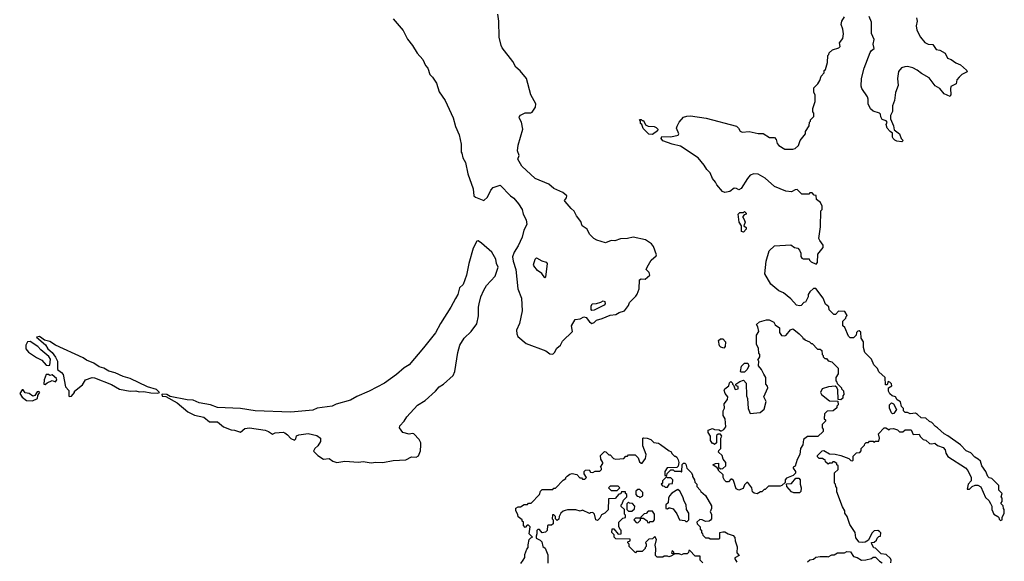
# Model space of a CAD drawing. Extents: x 1861455 to 2058065, y 200073 to 437907.
# Tile 519 of 574: x 1978093 to 1986668, y 423365 to 428077. Entities that reach past the tile are written whole.
import ezdxf

# ---------------------------------------------------------------- set-up
doc = ezdxf.new("R2010")
doc.units = 0

msp = doc.modelspace()

# ---------------------------------------------------------------- linework, layer by layer
at = {"layer": '0CON05XD'}
for points in [[(1981346.4, 428086.4), (1981433.6, 427983.6), (1981469.3, 427909.3), (1981515, 427852.5), (1981555.9, 427785.9), (1981605, 427732.5), (1981628.6, 427678.6), (1981646.7, 427655), (1981665, 427600), (1981688.8, 427578.8), (1981723.3, 427525), (1981745, 427450), (1981798.8, 427375), (1981868.8, 427225), (1981888.3, 427148.3), (1981920, 427075), (1981938.8, 426995), (1981936.7, 426925), (1981942.5, 426915), (1981953.3, 426875), (1981976.7, 426835), (1981996.7, 426735), (1982043.3, 426605), (1982047.5, 426545), (1982062.3, 426532.3), (1982135, 426503.3), (1982166.9, 426533.1), (1982195.8, 426594.2), (1982215, 426616.7), (1982277, 426637), (1982366.7, 426545), (1982395, 426526), (1982438, 426475), (1982468.8, 426425), (1982476.7, 426385), (1982504, 426335), (1982508.8, 426295), (1982482.5, 426247.5), (1982469.6, 426185), (1982435, 426110), (1982400, 426055), (1982386.2, 426015), (1982391.2, 425975), (1982414.2, 425905), (1982432.5, 425735), (1982464.2, 425655), (1982468.6, 425545), (1982445.7, 425434.3), (1982420, 425375), (1982421.2, 425345), (1982432.1, 425322.1), (1982505, 425260), (1982675, 425197.5), (1982709.4, 425169.4), (1982735, 425165.8), (1982749.7, 425180.3), (1982770.5, 425219.5), (1982802.5, 425245), (1982821.1, 425278.9), (1982906.2, 425365), (1982898.8, 425415), (1982931.2, 425468.8), (1982974.2, 425475.8), (1983005, 425492.5), (1983027.5, 425485), (1983055, 425450), (1983076.4, 425433.6), (1983096.4, 425443.6), (1983116.1, 425463.9), (1983165, 425476.2), (1983235, 425508), (1983285, 425511.2), (1983315, 425530), (1983360, 425545), (1983395, 425590), (1983403.9, 425616.1), (1983459.3, 425670.7), (1983470.7, 425689.3), (1983487, 425737), (1983490, 425815), (1983505, 425822.5), (1983539.5, 425820.5), (1983581.2, 425855), (1983575, 425877.5), (1983547.5, 425905), (1983557.5, 425925), (1983592.5, 425985), (1983635, 426022.5), (1983638.3, 426031.7), (1983613.3, 426105), (1983595, 426127.5), (1983541.7, 426161.7), (1983435, 426186), (1983385.9, 426174.1), (1983325, 426171.2), (1983275, 426153.3), (1983245, 426156.7), (1983195, 426136.2), (1983118.3, 426158.3), (1983094.2, 426174.2), (1983055, 426212.5), (1983033.9, 426253.9), (1982990, 426285), (1982980.7, 426320.7), (1982941.7, 426371.7), (1982922.3, 426412.3), (1982894.3, 426434.3), (1982843.3, 426495), (1982837.5, 426505), (1982853.6, 426526.4), (1982856.7, 426545), (1982822.5, 426575), (1982745, 426609.2), (1982700, 426645), (1982583.3, 426695), (1982465, 426803.3), (1982430, 426865), (1982442, 426895), (1982427.7, 426937.7), (1982433.6, 426986.4), (1982476, 427125), (1982462.5, 427185), (1982443.3, 427225), (1982446.7, 427235), (1982455, 427246.7), (1982495, 427266.2), (1982543, 427267), (1982555, 427272.5), (1982585, 427317.5), (1982589.2, 427345), (1982545, 427423.3), (1982505.6, 427565), (1982451.1, 427631.1), (1982413.3, 427665), (1982388.8, 427715), (1982293.9, 427833.9), (1982285, 427853.3), (1982267.5, 427925), (1982265.8, 428065), (1982255.7, 428125)], [(1986336.7, 424326.7), (1986285, 424377.5), (1986175, 424457.5), (1986143.6, 424473.6), (1986086.4, 424526.4), (1986067, 424537), (1986035, 424572.5), (1986015, 424580), (1985985, 424610), (1985943, 424613), (1985913, 424643), (1985895, 424652.5), (1985848.3, 424648.3), (1985825, 424660), (1985805, 424660), (1985790, 424675), (1985790, 424695), (1985773, 424713), (1985763, 424753), (1985735, 424770), (1985720, 424795), (1985690, 424805), (1985671.7, 424821.7), (1985660, 424845), (1985660, 424875), (1985688.3, 424891.7), (1985685, 424910), (1985670, 424925), (1985655, 424930), (1985648.3, 424901.7), (1985631.7, 424901.7), (1985630, 424965), (1985575, 425012.5), (1985563.6, 425043.6), (1985530, 425075), (1985510, 425125), (1985453, 425183), (1985440, 425225), (1985440, 425275), (1985420, 425305), (1985418.3, 425358.3), (1985405, 425370), (1985391.7, 425368.3), (1985380, 425355), (1985378.3, 425331.7), (1985355, 425310), (1985325, 425310), (1985310, 425325), (1985278.3, 425398.3), (1985260, 425415), (1985260, 425455), (1985288.3, 425481.7), (1985290, 425495), (1985300, 425505), (1985278.3, 425538.3), (1985225, 425540), (1985198.3, 425511.7), (1985181.7, 425511.7), (1985141.7, 425551.7), (1985138.3, 425578.3), (1985111.7, 425601.7), (1985090, 425655), (1985025, 425740), (1985005, 425740), (1984975, 425710), (1984960, 425685), (1984960, 425665), (1984935, 425620), (1984923, 425617), (1984898.3, 425591.7), (1984885, 425586.7), (1984857.5, 425595), (1984809.3, 425649.3), (1984745, 425700), (1984705, 425718), (1984633.8, 425775), (1984583.3, 425865), (1984594, 425975), (1984620, 426065), (1984665, 426110), (1984809.3, 426119.3), (1984840, 426095), (1984868.3, 426088.3), (1984885, 426072.5), (1984896.7, 426045), (1984897, 426017), (1984903.6, 426003.6), (1984915, 425997.5), (1984967, 425997), (1984970, 425985), (1984985, 425970), (1985028.3, 425951.7), (1985040, 425965), (1985043, 426037), (1985090, 426095), (1985090, 426115), (1985060, 426155), (1985052.5, 426175), (1985067.5, 426275), (1985070, 426415), (1985080, 426425), (1985080, 426455), (1985068.3, 426488.3), (1985031.7, 426511.7), (1985028.3, 426548.3), (1985011.7, 426551.7), (1984995, 426570), (1984975, 426570), (1984965, 426560), (1984905, 426560), (1984865, 426600), (1984845, 426597.5), (1984815, 426580), (1984765, 426586.7), (1984665, 426626.2), (1984585, 426700), (1984525, 426733.3), (1984485, 426736.2), (1984455, 426723.3), (1984430, 426695), (1984375, 426607.5), (1984355, 426597.5), (1984335, 426610), (1984315, 426612.5), (1984276.7, 426583.3), (1984235, 426572.5), (1984213.6, 426583.6), (1984165, 426640), (1984153.3, 426665), (1984126.7, 426695), (1984107.5, 426745), (1984077.5, 426775), (1984055, 426812.5), (1984002.5, 426875), (1983848.3, 426978.3), (1983775, 426993.3), (1983695, 427022.5), (1983680, 427045), (1983685, 427060), (1983765, 427058.8), (1983828.3, 427071.7), (1983832.5, 427085), (1983813.3, 427135), (1983817.7, 427152.3), (1983835.7, 427185), (1983875, 427228.5), (1983901.7, 427238.3), (1983935, 427240.8), (1984070.4, 427220.4), (1984335, 427150), (1984354.1, 427134.1), (1984367, 427107), (1984385, 427097.5), (1984445, 427103.3), (1984525, 427087.5), (1984567, 427087), (1984623.6, 427053.6), (1984665, 427053.3), (1984680, 427035), (1984689.3, 426999.3), (1984705, 426982.5), (1984755, 426950), (1984781.7, 426951.7), (1984825, 426950), (1984845, 426956.7), (1984875, 426982.5), (1984890, 427025), (1984936.7, 427085), (1984937.5, 427105), (1984967, 427153), (1984970, 427185), (1984980, 427195), (1984980, 427205), (1985010, 427235), (1985010, 427265), (1985000, 427275), (1985000, 427305), (1985020, 427365), (1985020, 427425), (1985010, 427445), (1985010, 427485), (1985045, 427520), (1985061.7, 427548.3), (1985073, 427587), (1985100, 427615), (1985100, 427635), (1985110, 427645), (1985127.5, 427705), (1985130, 427765), (1985140, 427775), (1985141.7, 427788.3), (1985170, 427815), (1985227, 427833), (1985237, 427843), (1985232.5, 427875), (1985260, 427915), (1985267.5, 427955), (1985262.5, 427995), (1985247.5, 428035), (1985252.5, 428065), (1985277, 428103)], [(1985902, 428095), (1985907.5, 428065), (1985900.8, 428025), (1985905.8, 427985), (1985937.5, 427925), (1985975, 427879.2), (1986005, 427865.7), (1986045, 427862.5), (1986075, 427819.2), (1986105, 427812.5), (1986152.5, 427785), (1986172.2, 427742.2), (1986205, 427730.5), (1986245, 427700.8), (1986285, 427684.2), (1986338.6, 427638.6), (1986343.3, 427625), (1986298.3, 427601.7), (1986273, 427577), (1986253.8, 427555), (1986249.3, 427520.7), (1986202.7, 427497.3), (1986198, 427475), (1986203, 427427), (1986195, 427410), (1986145, 427431.2), (1986107.4, 427477.4), (1986065, 427500.8), (1986013, 427573), (1985945, 427609.5), (1985909.1, 427639.1), (1985869.8, 427659.8), (1985825, 427670.6), (1985802.1, 427667.9), (1985771.4, 427658.6), (1985745, 427626.7), (1985737.5, 427565), (1985742.5, 427505), (1985720.6, 427445), (1985711.9, 427375), (1985693.2, 427326.8), (1985695, 427280), (1985677.5, 427245), (1985677.5, 427215), (1985702.5, 427155), (1985708.3, 427118.3), (1985755.8, 427085.8), (1985770, 427045), (1985786.2, 427025), (1985775, 427014.2), (1985731.7, 427021.7), (1985715, 427028), (1985698.8, 427045), (1985693.8, 427055), (1985695, 427090), (1985672.5, 427105), (1985646.2, 427135), (1985637.5, 427165), (1985647.5, 427185), (1985638.3, 427198.3), (1985605, 427210), (1985593, 427233), (1985590, 427255), (1985580, 427265), (1985525, 427281.9), (1985503.3, 427303.3), (1985482.5, 427345), (1985482.5, 427385), (1985476, 427405), (1985427.9, 427477.9), (1985422.3, 427497.7), (1985424.3, 427565.7), (1985447.1, 427655), (1985498.3, 427791.7), (1985510.3, 427809.7), (1985533, 427827), (1985526, 427866), (1985533.3, 427905), (1985511.4, 427958.6), (1985510.6, 428055), (1985489.5, 428105)], [(1983605, 427080), (1983571.7, 427081.7), (1983521.7, 427131.7), (1983510, 427165), (1983500, 427175), (1983500, 427195), (1983491.7, 427208.3), (1983505, 427210), (1983515, 427200), (1983525, 427200), (1983541.7, 427161.7), (1983565, 427150), (1983617, 427147), (1983635, 427140), (1983650, 427125), (1983648.3, 427111.7), (1983605, 427080)], [(1984395, 426230), (1984380, 426235), (1984380, 426285), (1984357.5, 426315), (1984350, 426385), (1984365, 426400), (1984395, 426400), (1984405, 426410), (1984420, 426395), (1984420, 426385), (1984401.7, 426378.3), (1984390, 426365), (1984390, 426355), (1984400, 426345), (1984410, 426315), (1984400, 426285), (1984418.3, 426268.3), (1984420, 426255), (1984395, 426230)], [(1981155, 424222.5), (1981195, 424227.5), (1981255, 424223.3), (1981345, 424242.5), (1981455, 424246.7), (1981505, 424272.5), (1981545, 424270), (1981566.1, 424283.9), (1981582.5, 424325), (1981587.5, 424375), (1981586.4, 424396.4), (1981572.5, 424425), (1981525, 424473.3), (1981515, 424476.7), (1981485, 424470), (1981430, 424485), (1981400, 424525), (1981402.5, 424545), (1981442.5, 424585), (1981465, 424623.3), (1981557.9, 424722.1), (1981625.5, 424764.5), (1981715, 424844.2), (1981745, 424882.5), (1981785, 424907.1), (1981867.3, 424982.7), (1981882, 425015), (1981909.1, 425180.9), (1981926.9, 425245), (1981963.1, 425306.9), (1982024.6, 425365.4), (1982075, 425432.5), (1982088.8, 425501.2), (1982087.5, 425575), (1982093.3, 425605), (1982108.5, 425665), (1982135.4, 425724.6), (1982159.2, 425765), (1982235, 425846.7), (1982261.2, 425925), (1982246.2, 425955), (1982240, 425995), (1982203.4, 426053.4), (1982115, 426134), (1982085, 426152.5), (1982075, 426150), (1982041.2, 426088.8), (1982004.2, 425955), (1981985.6, 425854.4), (1981955.6, 425774.4), (1981924, 425745), (1981910, 425685), (1981887.3, 425652.7), (1981849.2, 425575), (1981758, 425435), (1981715, 425353.8), (1981608.7, 425221.3), (1981485, 425074.2), (1981442.1, 425047.9), (1981375, 424989.2), (1981268.8, 424915), (1981136.7, 424845), (1981029.7, 424800.3), (1980973, 424767), (1980848.7, 424731.3), (1980815.5, 424714.5), (1980685, 424697.1), (1980645, 424681.4), (1980455, 424661.4), (1980145, 424672.9), (1980015.8, 424694.2), (1979815, 424703.8), (1979755, 424726.7), (1979656.4, 424743.6), (1979605, 424766), (1979550.7, 424770.7), (1979405, 424800), (1979375, 424816.7), (1979335, 424820), (1979330, 424815), (1979335, 424802.5), (1979365, 424800), (1979465, 424742.5), (1979557.5, 424665), (1979615, 424636.2), (1979697.7, 424617.7), (1979745, 424577.5), (1979815, 424577.5), (1979867.5, 424535), (1979935, 424507.5), (1979965, 424506.7), (1980015, 424487.5), (1980055, 424520), (1980095, 424526.2), (1980230, 424505), (1980260, 424495), (1980295, 424472.5), (1980317, 424483), (1980387.7, 424487.7), (1980403.6, 424483.6), (1980426.4, 424466.4), (1980453.9, 424433.9), (1980485, 424420), (1980498.3, 424431.7), (1980503.6, 424456.4), (1980523.6, 424466.4), (1980605, 424476.2), (1980680.7, 424460.7), (1980712.5, 424435), (1980711.7, 424408.3), (1980689.3, 424370.7), (1980662.5, 424345), (1980653, 424323), (1980690, 424285), (1980740, 424255), (1980789.3, 424259.3), (1980820, 424235), (1980855, 424223.3), (1980925, 424237.5), (1981045, 424227.5), (1981085, 424232.5), (1981155, 424222.5)], [(1982665, 425830), (1982640.2, 425870.2), (1982603.5, 425895), (1982570.8, 425935), (1982567.5, 425945), (1982582, 425995), (1982595, 426006.2), (1982638.8, 425978.8), (1982677.5, 425967.5), (1982686.9, 425956.9), (1982672.5, 425837.5), (1982665, 425830)], [(1983077, 425547), (1983070, 425555), (1983070, 425585), (1983077.5, 425605), (1983115, 425606.7), (1983155, 425618.8), (1983175, 425632.5), (1983190, 425625), (1983192.5, 425605), (1983182.5, 425595), (1983095, 425550), (1983077, 425547)], [(1984515, 423952.5), (1984488.3, 423958.3), (1984475, 423970), (1984470, 424005), (1984435, 424050), (1984425, 424050), (1984405, 424030), (1984393, 423997), (1984355, 423983.3), (1984333.3, 423995), (1984308.8, 424068.8), (1984295, 424080), (1984285, 424080), (1984265, 424057.5), (1984245, 424057.5), (1984231.7, 424071.7), (1984220, 424095), (1984218.3, 424118.3), (1984180, 424155), (1984180, 424165), (1984168.3, 424178.3), (1984130, 424205), (1984153, 424217), (1984178.3, 424218.3), (1984180, 424185), (1984195, 424170), (1984217, 424173), (1984242.5, 424195), (1984242.5, 424225), (1984220, 424255), (1984210, 424285), (1984180, 424315), (1984181.7, 424328.3), (1984200, 424345), (1984200, 424435), (1984207.5, 424455), (1984195, 424470), (1984175, 424470), (1984161.7, 424458.3), (1984160, 424395), (1984145, 424380), (1984135, 424390), (1984125, 424390), (1984110, 424415), (1984110, 424455), (1984090, 424485), (1984090, 424505), (1984125, 424520), (1984145, 424512.5), (1984185, 424510), (1984195, 424500), (1984205, 424500), (1984225, 424512.5), (1984242.5, 424535), (1984237.5, 424605), (1984220, 424635), (1984220, 424675), (1984231.7, 424698.3), (1984227.5, 424735), (1984258.3, 424771.7), (1984260, 424795), (1984236.4, 424826.4), (1984227.5, 424855), (1984233.6, 424866.4), (1984269.3, 424890.7), (1984273, 424917), (1984285, 424930), (1984300, 424915), (1984300, 424905), (1984308.3, 424898.3), (1984325, 424860), (1984350, 424865), (1984350, 424885), (1984331.7, 424891.7), (1984330, 424905), (1984365, 424930), (1984395, 424940), (1984420, 424915), (1984422.5, 424805), (1984431.7, 424781.7), (1984437.5, 424695), (1984455, 424650), (1984541.7, 424658.3), (1984575, 424690), (1984592.5, 424755), (1984572.5, 424795), (1984608.8, 424875), (1984605, 424890), (1984590, 424905), (1984590, 424965), (1984573.3, 424993.3), (1984552.5, 425035), (1984527.5, 425065), (1984530, 425105), (1984520, 425115), (1984540, 425145), (1984540, 425165), (1984530, 425175), (1984527, 425217), (1984510, 425255), (1984508.3, 425331.7), (1984530, 425365), (1984522.5, 425405), (1984510, 425425), (1984535, 425450), (1984597, 425467), (1984620, 425465), (1984660, 425445), (1984671.7, 425421.7), (1984710, 425395), (1984710, 425355), (1984728.3, 425328.3), (1984755, 425327.5), (1984767, 425333), (1984805, 425377.5), (1984825, 425386.7), (1984835, 425382.5), (1984882.5, 425345), (1984910, 425315), (1984915, 425300), (1984925, 425300), (1984931.7, 425291.7), (1984970, 425275), (1984985, 425260), (1984995, 425260), (1985041.7, 425211.7), (1985065, 425210), (1985078.3, 425198.3), (1985080, 425165), (1985090, 425155), (1985090, 425145), (1985105, 425130), (1985118.3, 425128.3), (1985135, 425110), (1985165, 425100), (1985220, 425045), (1985220, 424995), (1985200, 424965), (1985200, 424935), (1985210, 424925), (1985211.7, 424911.7), (1985250, 424875), (1985250, 424865), (1985267, 424847), (1985270, 424815), (1985260, 424805), (1985260, 424785), (1985245, 424770), (1985221.7, 424771.7), (1985217.5, 424857.5), (1985208.3, 424878.3), (1985195, 424890), (1985137, 424883), (1985082.5, 424865), (1985067.5, 424835), (1985077, 424817), (1985145, 424760), (1985218.3, 424758.3), (1985220, 424725), (1985210, 424715), (1985208.3, 424701.7), (1985177, 424673), (1985125, 424670), (1985101.7, 424648.3), (1985100, 424605), (1985110, 424595), (1985110, 424585), (1985080, 424555), (1985080, 424525), (1985090, 424515), (1985090, 424495), (1985045, 424450), (1984955, 424450), (1984920, 424425), (1984911.7, 424378.3), (1984892.5, 424345), (1984887.5, 424295), (1984865, 424250), (1984847, 424193), (1984830, 424185), (1984830, 424175), (1984850, 424145), (1984848.3, 424131.7), (1984828.3, 424111.7), (1984771.7, 424088.3), (1984760, 424075), (1984758.3, 424051.7), (1984730, 424025), (1984715, 424017.5), (1984615, 424020), (1984585, 423990), (1984575, 423990), (1984555, 423970), (1984545, 423970), (1984515, 423952.5)], [(1978525, 424800), (1978545, 424802.5), (1978570, 424835), (1978570, 424845), (1978639.3, 424900.7), (1978665, 424942.5), (1978725, 424963.3), (1978745, 424962.5), (1978893.6, 424903.6), (1978962.5, 424862.5), (1979055, 424846), (1979105, 424848.8), (1979135, 424840), (1979175, 424843.3), (1979235, 424830), (1979295, 424827.5), (1979310, 424835), (1979285, 424860), (1979205, 424882.5), (1979055.8, 424955.8), (1978994.1, 424974.1), (1978925, 425006.2), (1978868.3, 425018.3), (1978825, 425046.2), (1978786.1, 425056.1), (1978737.7, 425087.7), (1978675, 425113.8), (1978645, 425136.2), (1978406.4, 425246.4), (1978355, 425276.7), (1978308.3, 425288.3), (1978285, 425307.5), (1978265, 425320), (1978240, 425315), (1978319.3, 425249.3), (1978337.5, 425215), (1978375, 425182.5), (1978405, 425142.5), (1978423.3, 425105), (1978423, 425033), (1978457.7, 425007.7), (1978470.7, 424990.7), (1978493, 424883), (1978521.7, 424851.7), (1978520, 424805), (1978525, 424800)], [(1984225, 425220), (1984198.3, 425228.3), (1984188.3, 425238.3), (1984180, 425285), (1984195, 425300), (1984215, 425300), (1984240, 425275), (1984237, 425233), (1984225, 425220)], [(1978345, 425067.5), (1978355, 425072.5), (1978361.2, 425125), (1978347.7, 425147.7), (1978277.5, 425205), (1978252.5, 425235), (1978185, 425277.5), (1978162.5, 425275), (1978147.5, 425245), (1978147.5, 425215), (1978170, 425185), (1978238.8, 425138.8), (1978285.6, 425115.6), (1978325, 425072.5), (1978345, 425067.5)], [(1984405, 425010), (1984375, 425010), (1984370, 425015), (1984378.3, 425061.7), (1984405, 425090), (1984435, 425090), (1984442.5, 425065), (1984427.5, 425035), (1984405, 425010)], [(1978315, 424902.5), (1978331.2, 424918.8), (1978375, 424936.7), (1978405, 424927.5), (1978416.7, 424945), (1978412.5, 424955), (1978377, 424987), (1978355, 424982.5), (1978345, 424990), (1978325, 424990), (1978306.7, 424945), (1978303.8, 424905), (1978315, 424902.5)], [(1978205, 424760), (1978247.5, 424782.5), (1978252, 424808), (1978267.5, 424837.5), (1978255, 424843.3), (1978245, 424840), (1978225, 424807.5), (1978207, 424803), (1978175, 424824.2), (1978141.2, 424831.2), (1978125, 424856.7), (1978115, 424856.2), (1978093.3, 424825), (1978115, 424792.5), (1978153, 424763), (1978205, 424760)], [(1985695, 424647.5), (1985685, 424657.5), (1985667, 424697), (1985666.7, 424725), (1985685, 424742.5), (1985702.5, 424735), (1985727.5, 424685), (1985705, 424650), (1985695, 424647.5)], [(1985678.3, 423351.7), (1985682.5, 423375), (1985675, 423390), (1985640, 423425), (1985595, 423430), (1985545, 423480), (1985531.7, 423481.7), (1985513, 423513), (1985511.7, 423528.3), (1985535, 423530), (1985555, 423550), (1985560, 423565), (1985575, 423580), (1985590, 423585), (1985591.7, 423611.7), (1985580, 423625), (1985565, 423632.5), (1985535, 423630), (1985515, 423610), (1985485, 423550), (1985455, 423532.5), (1985435, 423527.5), (1985405, 423532.5), (1985375, 423570), (1985367.5, 423615), (1985322.5, 423685), (1985300, 423755), (1985280, 423785), (1985280, 423805), (1985258.3, 423838.3), (1985208.3, 423968.3), (1985210, 424005), (1985200, 424015), (1985197, 424037), (1985190, 424045), (1985190, 424135), (1985220, 424165), (1985220, 424195), (1985210, 424205), (1985210, 424215), (1985185, 424230), (1985175, 424230), (1985165, 424220), (1985145, 424220), (1985135, 424210), (1985111.7, 424231.7), (1985108.3, 424248.3), (1985095, 424250), (1985085, 424260), (1985055, 424260), (1985040, 424275), (1985040, 424285), (1985080, 424325), (1985095, 424330), (1985145, 424300), (1985195, 424297.5), (1985245, 424286.7), (1985315, 424260), (1985331.7, 424241.7), (1985345, 424240), (1985350, 424245), (1985351.7, 424278.3), (1985381.7, 424308.3), (1985408.3, 424311.7), (1985420, 424325), (1985420, 424345), (1985450, 424375), (1985451.7, 424388.3), (1985465, 424400), (1985485, 424400), (1985495, 424410), (1985525, 424410), (1985535, 424400), (1985545, 424410), (1985575, 424410), (1985580, 424435), (1985572.5, 424475), (1985620, 424525), (1985635, 424527.5), (1985665, 424510), (1985673, 424517), (1985701.7, 424521.7), (1985738.3, 424508.3), (1985755, 424490), (1985785, 424492.5), (1985805, 424507.5), (1985855, 424507.5), (1985875, 424467.5), (1985925, 424470), (1985935, 424450), (1985960, 424425), (1985985, 424420), (1986015, 424390), (1986035, 424386.7), (1986061.7, 424391.7), (1986085, 424372.5), (1986136, 424356), (1986153.3, 424335), (1986157.5, 424305), (1986177, 424277), (1986329.5, 424179.5), (1986350, 424155), (1986380, 424095), (1986377.5, 424065), (1986353, 424037), (1986343, 423993), (1986365, 423992.5), (1986387.5, 424015), (1986415, 424026.7), (1986436.4, 424026.4), (1986461.7, 424011.7), (1986505, 423920), (1986533, 423893), (1986547, 423867), (1986557.5, 423845), (1986557.5, 423815), (1986577.5, 423775), (1986610, 423755), (1986620, 423745), (1986621.7, 423731.7), (1986635, 423720), (1986650, 423725), (1986650, 423745), (1986667.5, 423785), (1986667.5, 423815), (1986660, 423825), (1986658.3, 423848.3), (1986640, 423865), (1986640, 423875), (1986650, 423885), (1986650, 423915), (1986640, 423925), (1986650, 423955), (1986620, 423985), (1986620, 424025), (1986560, 424085), (1986535, 424092.5), (1986523.6, 424103.6), (1986507.5, 424145), (1986472.5, 424195), (1986460, 424235), (1986440, 424255), (1986410.7, 424270.7), (1986375, 424310), (1986336.7, 424326.7)], [(1982457.5, 423345), (1982477.5, 423375), (1982491.7, 423398.3), (1982492.5, 423425), (1982508.3, 423471.7), (1982520, 423485), (1982521.7, 423508.3), (1982530, 423555), (1982545, 423570), (1982560, 423575), (1982530, 423605), (1982540, 423665), (1982525, 423680), (1982511.7, 423678.3), (1982495, 423660), (1982480, 423675), (1982480, 423705), (1982470, 423715), (1982470, 423725), (1982433, 423753), (1982431.7, 423771.7), (1982412.5, 423805), (1982413.6, 423826.4), (1982435, 423840), (1982455, 423840), (1982485, 423860), (1982515, 423860), (1982525, 423870), (1982548.3, 423871.7), (1982620, 423945), (1982630, 423975), (1982641.7, 423988.3), (1982735, 423990), (1982745, 424000), (1982758.3, 424001.7), (1982825, 424070), (1982850, 424085), (1982850, 424095), (1982860, 424105), (1982885, 424122.5), (1982905, 424127.5), (1982945, 424120), (1982971.7, 424091.7), (1982985, 424090), (1982995, 424080), (1983015, 424080), (1983030, 424095), (1983010, 424125), (1983010, 424145), (1983021.7, 424158.3), (1983051.7, 424161.7), (1983065, 424140), (1983085, 424137.5), (1983105, 424150), (1983145, 424150), (1983160, 424165), (1983160, 424175), (1983150, 424185), (1983170, 424215), (1983170, 424225), (1983153, 424253), (1983150, 424285), (1983185, 424320), (1983198.3, 424318.3), (1983225, 424290), (1983235, 424290), (1983265, 424260), (1983285, 424252.5), (1983355, 424260), (1983371.7, 424278.3), (1983385, 424280), (1983395, 424290), (1983451.7, 424291.7), (1983480, 424265), (1983491.7, 424231.7), (1983505, 424220), (1983515, 424220), (1983541.7, 424258.3), (1983550, 424295), (1983518.3, 424368.3), (1983520, 424435), (1983525, 424440), (1983557, 424437), (1983590, 424425), (1983615, 424400), (1983655, 424392.5), (1983675, 424382.5), (1983750, 424325), (1983765, 424320), (1983775, 424300), (1983795, 424280), (1983805, 424280), (1983815, 424270), (1983827, 424247), (1983832.5, 424225), (1983828.3, 424191.7), (1983815, 424180), (1983731.7, 424178.3), (1983710, 424145), (1983711.7, 424111.7), (1983728.3, 424111.7), (1983731.7, 424128.3), (1983765, 424160), (1983785, 424160), (1983795, 424150), (1983848.3, 424148.3), (1983855, 424140), (1983860, 424145), (1983861.7, 424208.3), (1983875, 424220), (1983885, 424220), (1983895, 424210), (1983902.5, 424175), (1983942.5, 424135), (1983952.5, 424115), (1983953, 424103), (1983970, 424075), (1983973, 424053), (1983990, 424035), (1983990, 424015), (1984020, 423985), (1984023.6, 423973.6), (1984066.4, 423936.4), (1984117, 423847), (1984117.5, 423825), (1984107.5, 423795), (1984117.5, 423775), (1984117.5, 423735), (1984108.3, 423721.7), (1984097, 423713), (1984065, 423710), (1984037, 423727), (1984015, 423730), (1983990, 423705), (1983991.7, 423691.7), (1984020, 423665), (1984020, 423645), (1984030, 423635), (1984030, 423615), (1984040, 423605), (1984041.7, 423591.7), (1984065, 423570), (1984095, 423570), (1984105, 423560), (1984185, 423560), (1984190, 423565), (1984190, 423615), (1984215, 423622.5), (1984235, 423620), (1984263, 423603), (1984305, 423590), (1984321.7, 423571.7), (1984323, 423543), (1984341.7, 423491.7), (1984338.3, 423438.3), (1984360, 423415), (1984320, 423395), (1984320, 423385), (1984337, 423357)], [(1983735, 424010), (1983751.7, 424038.3), (1983778.3, 424041.7), (1983780, 424075), (1983765, 424090), (1983735, 424090), (1983725, 424100), (1983690, 424065), (1983690, 424045), (1983680, 424035), (1983691.7, 424021.7), (1983705, 424020), (1983715, 424010), (1983735, 424010)], [(1984885, 423960), (1984835, 423960), (1984815, 423970), (1984772.5, 424015), (1984771.7, 424038.3), (1984815, 424042.5), (1984851.7, 424088.3), (1984878.3, 424088.3), (1984890, 424075), (1984890, 424035), (1984897.5, 424005), (1984897, 423973), (1984885, 423960)], [(1983295, 423980), (1983320, 424005), (1983305, 424020), (1983235, 424020), (1983220, 424005), (1983245, 423980), (1983295, 423980)], [(1984043, 423353), (1984020, 423375), (1984018.3, 423408.3), (1983975, 423410), (1983928.3, 423458.3), (1983921.7, 423458.3), (1983918.3, 423441.7), (1983905, 423430), (1983875, 423430), (1983855, 423422.5), (1983835, 423430), (1983790, 423430), (1983790, 423445), (1983775, 423460), (1983770, 423435), (1983790, 423430), (1983790, 423425), (1983765, 423410), (1983745, 423402.5), (1983735, 423410), (1983705, 423410), (1983695, 423400), (1983645, 423400), (1983630, 423415), (1983632.5, 423475), (1983627.5, 423505), (1983637.5, 423555), (1983625, 423580), (1983605, 423560), (1983571.7, 423558.3), (1983541.7, 423528.3), (1983550, 423515), (1983550, 423495), (1983540, 423485), (1983540, 423475), (1983515, 423450), (1983465, 423450), (1983455, 423440), (1983400, 423495), (1983400, 423515), (1983390, 423525), (1983390, 423535), (1983408.3, 423541.7), (1983408.3, 423558.3), (1983285, 423560), (1983270, 423575), (1983270, 423595), (1983250, 423615), (1983251.7, 423648.3), (1983268.3, 423648.3), (1983305, 423600), (1983330, 423605), (1983330, 423635), (1983325, 423640), (1983310, 423665), (1983310, 423705), (1983345, 423740), (1983370, 423745), (1983370, 423765), (1983360, 423775), (1983360, 423815), (1983331.7, 423841.7), (1983330, 423855), (1983340, 423865), (1983351.7, 423898.3), (1983380, 423925), (1983380, 423945), (1983370, 423955), (1983368.3, 423968.3), (1983335, 423970), (1983328.3, 423951.7), (1983311.7, 423948.3), (1983278.3, 423911.7), (1983221.7, 423908.3), (1983218.3, 423811.7), (1983190, 423785), (1983160.7, 423769.3), (1983145, 423740), (1983125, 423720), (1983110, 423725), (1983100, 423775), (1983085, 423790), (1983063, 423787), (1983055, 423780), (1982995, 423810), (1982975, 423802.5), (1982935, 423812.5), (1982865, 423812.5), (1982843, 423807), (1982825, 423800), (1982807, 423783), (1982790, 423755), (1982788.3, 423731.7), (1982775, 423720), (1982760, 423735), (1982760, 423755), (1982745, 423770), (1982731.7, 423768.3), (1982730, 423735), (1982740, 423725), (1982738.3, 423691.7), (1982725, 423680), (1982695, 423680), (1982690, 423675), (1982687, 423633), (1982671.7, 423618.3), (1982643, 423613), (1982620.5, 423640.5), (1982605, 423641.2), (1982597.7, 423632.3), (1982597.5, 423605), (1982590, 423585), (1982590, 423565), (1982625, 423550), (1982640, 423535), (1982650, 423495), (1982668.3, 423478.3), (1982691.7, 423421.7), (1982691.7, 423348.3)], [(1983495, 423920), (1983520, 423935), (1983520, 423965), (1983495, 423990), (1983475, 423990), (1983460, 423975), (1983460, 423945), (1983471.7, 423931.7), (1983485, 423930), (1983495, 423920)], [(1983905, 423710), (1983920, 423725), (1983920, 423785), (1983900, 423815), (1983897.5, 423855), (1983878.3, 423888.3), (1983867.5, 423925), (1983842.5, 423975), (1983825, 423990), (1983773.6, 423956.4), (1983752.5, 423935), (1983742.5, 423915), (1983740, 423875), (1983720, 423855), (1983720, 423825), (1983735, 423820), (1983745, 423830), (1983755, 423830), (1983785, 423820), (1983817, 423777), (1983840, 423725), (1983885, 423720), (1983895, 423710), (1983905, 423710)], [(1983395, 423800), (1983425, 423802.5), (1983448.3, 423821.7), (1983450, 423845), (1983428.3, 423868.3), (1983405, 423870), (1983395, 423880), (1983380, 423865), (1983380, 423815), (1983395, 423800)], [(1983575, 423700), (1983585, 423710), (1983608.3, 423711.7), (1983620, 423725), (1983620, 423775), (1983605, 423800), (1983565, 423800), (1983548.3, 423781.7), (1983531.7, 423778.3), (1983501.7, 423748.3), (1983500, 423740), (1983455, 423740), (1983440, 423725), (1983461.7, 423701.7), (1983475, 423700), (1983498.3, 423721.7), (1983500, 423740), (1983525, 423740), (1983558.3, 423718.3), (1983561.7, 423701.7), (1983575, 423700)], [(1984955, 423360), (1984973, 423377), (1985007, 423383), (1985025, 423400), (1985065, 423407.5), (1985125, 423407.5), (1985135, 423402.5), (1985165, 423420), (1985185, 423420), (1985215, 423440), (1985275, 423440), (1985295, 423450), (1985328.3, 423448.3), (1985355, 423407.5), (1985385, 423397.5), (1985423.6, 423373.6), (1985463, 423377), (1985511.7, 423388.3), (1985525, 423400), (1985545, 423400), (1985580, 423365), (1985603, 423353)]]:
    msp.add_lwpolyline(points, dxfattribs=at)

doc.saveas('drawing.dxf')
